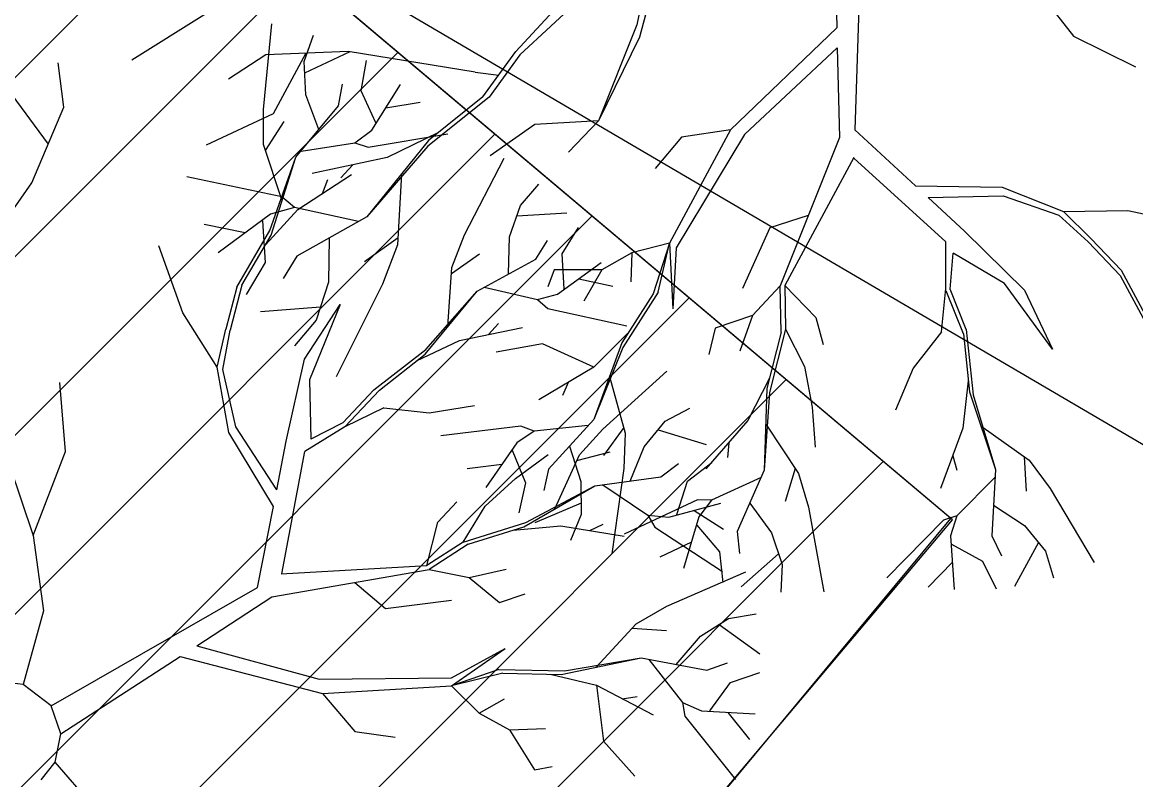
# Model space of a CAD drawing. Extents: x -438233 to -437334, y -1133133 to -1132623.
# Drawn here: x -438141.504 to -438137.102, y -1132960.545 to -1132957.551 of the extents above; entities that cross this region are included whole.
import ezdxf

# ---------------------------------------------------------------- set-up
doc = ezdxf.new("R2010")
doc.units = 0
for name, color, linetype in [('Vrstva 1', 7, 'Continuous'), ('Vrstva 40', 7, 'Continuous'), ('Vrstva 55', 7, 'Continuous')]:
    doc.layers.add(name, color=color, linetype=linetype)

msp = doc.modelspace()

# ---------------------------------------------------------------- linework, layer by layer
at = {"layer": 'Vrstva 1'}
for p, q in [((-438138.2966, -1132957.011), (-438138.284, -1132957.5736)), ((-438138.1821, -1132957.0374), (-438138.2133, -1132957.9767)), ((-438138.9312, -1132957.1154), (-438139.0643, -1132957.6102)), ((-438138.9965, -1132957.1766), (-438139.0751, -1132957.561)), ((-438137.5667, -1132957.3247), (-438137.349, -1132957.606)), ((-438139.5537, -1132957.6672), (-438139.2856, -1132957.3775)), ((-438139.5369, -1132957.6798), (-438139.1969, -1132957.3631)), ((-438140.7826, -1132957.5202), (-438141.0711, -1132957.7014)), ((-438140.5513, -1132957.8957), (-438140.5183, -1132957.5568)), ((-438139.0751, -1132957.561), (-438139.2262, -1132957.9407)), ((-438140.3893, -1132957.7061), (-438140.3533, -1132957.6024)), ((-438139.0643, -1132957.6102), (-438139.2262, -1132957.9407)), ((-438138.284, -1132957.5736), (-438138.7051, -1132957.9761)), ((-438137.349, -1132957.606), (-438137.1037, -1132957.7278)), ((-438138.2828, -1132957.6516), (-438138.6487, -1132957.9946)), ((-438138.2828, -1132957.6516), (-438138.2738, -1132958.006)), ((-438140.5409, -1132957.6798), (-438140.6891, -1132957.7757)), ((-438140.2165, -1132957.666), (-438140.5409, -1132957.6798)), ((-438140.3832, -1132957.6732), (-438140.5121, -1132957.9131)), ((-438140.3869, -1132957.7511), (-438140.2082, -1132957.666)), ((-438139.7145, -1132957.7487), (-438140.2165, -1132957.666)), ((-438139.6833, -1132957.8459), (-438139.5537, -1132957.6672)), ((-438139.5369, -1132957.6798), (-438139.6581, -1132957.8465)), ((-438141.3394, -1132957.8867), (-438141.3621, -1132957.7115)), ((-438140.3827, -1132957.8375), (-438140.3893, -1132957.7061)), ((-438140.1644, -1132957.8225), (-438140.144, -1132957.702)), ((-438139.7145, -1132957.7487), (-438139.6203, -1132957.7595)), ((-438141.4011, -1132958.0324), (-438141.5625, -1132957.8123)), ((-438140.2544, -1132957.8807), (-438140.2382, -1132957.7955)), ((-438140.1068, -1132957.9479), (-438140.1644, -1132957.8225)), ((-438140.123, -1132957.9778), (-438140.0091, -1132957.7973)), ((-438140.3318, -1132957.9754), (-438140.3827, -1132957.8375)), ((-438140.0673, -1132957.8897), (-438139.9317, -1132957.8675)), ((-438139.6581, -1132957.8465), (-438139.901, -1132958.0414)), ((-438139.6833, -1132957.8459), (-438139.8986, -1132958.0186)), ((-438141.4665, -1132958.1854), (-438141.3394, -1132957.8867)), ((-438140.5121, -1132957.9131), (-438140.7778, -1132958.0372)), ((-438140.5501, -1132958.0342), (-438140.5513, -1132957.8957)), ((-438140.4223, -1132958.084), (-438140.2544, -1132957.8807)), ((-438140.5423, -1132958.0576), (-438140.4691, -1132957.9431)), ((-438139.4775, -1132957.9551), (-438139.6551, -1132958.0786)), ((-438139.2262, -1132957.9407), (-438139.4775, -1132957.9551)), ((-438139.2262, -1132957.9407), (-438139.345, -1132958.0642)), ((-438140.1896, -1132958.027), (-438140.123, -1132957.9778)), ((-438140.1374, -1132958.045), (-438139.8214, -1132957.9922)), ((-438139.8584, -1132957.9863), (-438140.0611, -1132958.0852)), ((-438138.8982, -1132958.0054), (-438139.0025, -1132958.1296)), ((-438138.7051, -1132957.9761), (-438138.9462, -1132958.4247)), ((-438138.6487, -1132957.9946), (-438138.9192, -1132958.4421)), ((-438138.7051, -1132957.9761), (-438138.8982, -1132958.0054)), ((-438138.2738, -1132958.006), (-438138.5077, -1132958.5926)), ((-438138.2133, -1132957.9767), (-438137.9733, -1132958.198)), ((-438140.4775, -1132958.2573), (-438140.5501, -1132958.0342)), ((-438140.4019, -1132958.06), (-438140.1896, -1132958.027)), ((-438140.1896, -1132958.027), (-438140.1374, -1132958.045)), ((-438139.8986, -1132958.0186), (-438140.1415, -1132958.3203)), ((-438139.901, -1132958.0414), (-438140.1415, -1132958.3203)), ((-438140.5255, -1132958.3737), (-438140.4223, -1132958.084)), ((-438140.5201, -1132958.3923), (-438140.4223, -1132958.084)), ((-438140.0611, -1132958.0852), (-438140.3586, -1132958.1494)), ((-438139.7554, -1132958.3911), (-438139.5995, -1132958.0882)), ((-438138.2163, -1132958.0852), (-438138.4903, -1132958.592)), ((-438138.2169, -1132958.0876), (-438137.8534, -1132958.4187)), ((-438140.1973, -1132958.114), (-438140.2452, -1132958.1662)), ((-438141.7574, -1132958.6034), (-438141.4665, -1132958.1854)), ((-438140.4785, -1132958.2412), (-438140.854, -1132958.162)), ((-438140.4145, -1132958.2909), (-438140.2022, -1132958.1524)), ((-438140.3174, -1132958.2279), (-438140.2964, -1132958.1728)), ((-438140.0053, -1132958.15), (-438140.0209, -1132958.4307)), ((-438139.5353, -1132958.2753), (-438139.4627, -1132958.1914)), ((-438137.9733, -1132958.198), (-438137.6309, -1132958.2028)), ((-438137.6309, -1132958.2028), (-438137.388, -1132958.2987)), ((-438140.4276, -1132958.2831), (-438140.4785, -1132958.2412)), ((-438137.9236, -1132958.2441), (-438137.6267, -1132958.237)), ((-438137.9236, -1132958.2441), (-438137.7796, -1132958.3767)), ((-438137.6267, -1132958.237), (-438137.4066, -1132958.3137)), ((-438140.5229, -1132958.3101), (-438140.7292, -1132958.4619)), ((-438140.5417, -1132958.4289), (-438140.4145, -1132958.2909)), ((-438140.4276, -1132958.2831), (-438140.5229, -1132958.3101)), ((-438140.1751, -1132958.3383), (-438140.4276, -1132958.2831)), ((-438139.5779, -1132958.3989), (-438139.5353, -1132958.2753)), ((-438139.5497, -1132958.3167), (-438139.3518, -1132958.3041)), ((-438138.3974, -1132958.3149), (-438138.5491, -1132958.3641)), ((-438137.4066, -1132958.3137), (-438137.2908, -1132958.4187)), ((-438137.388, -1132958.2987), (-438137.1337, -1132958.2957)), ((-438137.388, -1132958.2987), (-438137.2782, -1132958.4067)), ((-438137.1337, -1132958.2957), (-438136.8578, -1132958.3545)), ((-438140.6231, -1132958.3833), (-438140.785, -1132958.3509)), ((-438140.5541, -1132958.3353), (-438140.5439, -1132958.5008)), ((-438140.1415, -1132958.3203), (-438140.4192, -1132958.4751)), ((-438140.6556, -1132958.598), (-438140.5255, -1132958.3737)), ((-438140.6364, -1132958.5908), (-438140.5201, -1132958.3923)), ((-438140.2908, -1132958.4031), (-438140.2932, -1132958.5788)), ((-438140.0185, -1132958.4025), (-438140.1511, -1132958.4978)), ((-438139.8064, -1132958.52), (-438139.7554, -1132958.3911)), ((-438139.5815, -1132958.5458), (-438139.5779, -1132958.3989)), ((-438139.3697, -1132958.466), (-438139.3056, -1132958.3623)), ((-438138.5491, -1132958.3641), (-438138.6571, -1132958.6034)), ((-438137.7796, -1132958.3767), (-438137.5421, -1132958.61)), ((-438140.8697, -1132958.6994), (-438140.9645, -1132958.4343)), ((-438140.0209, -1132958.4307), (-438140.0797, -1132958.5866)), ((-438139.4741, -1132958.487), (-438139.4285, -1132958.4133)), ((-438138.9462, -1132958.4247), (-438139.0949, -1132958.4625)), ((-438138.9462, -1132958.4247), (-438139.0103, -1132958.6244)), ((-438138.9899, -1132958.6184), (-438138.9462, -1132958.4247)), ((-438138.9462, -1132958.4247), (-438138.9324, -1132958.6838)), ((-438138.9192, -1132958.4421), (-438138.9324, -1132958.6838)), ((-438137.8528, -1132958.6034), (-438137.8534, -1132958.4187)), ((-438137.1637, -1132958.5518), (-438137.2908, -1132958.4187)), ((-438137.2782, -1132958.4067), (-438137.1595, -1132958.5308)), ((-438140.4192, -1132958.4751), (-438140.4731, -1132958.5638)), ((-438139.8076, -1132958.544), (-438139.6972, -1132958.466)), ((-438139.7056, -1132958.6136), (-438139.4741, -1132958.487)), ((-438139.3625, -1132958.6046), (-438139.3697, -1132958.466)), ((-438139.0949, -1132958.4625), (-438139.2137, -1132958.529)), ((-438139.0949, -1132958.4625), (-438139.0991, -1132958.577)), ((-438137.836, -1132958.6058), (-438137.824, -1132958.4631)), ((-438137.6219, -1132958.5836), (-438137.824, -1132958.4631)), ((-438140.5439, -1132958.5008), (-438140.6195, -1132958.6268)), ((-438139.822, -1132958.7539), (-438139.8064, -1132958.52)), ((-438139.402, -1132958.5296), (-438139.4266, -1132958.5962)), ((-438139.2137, -1132958.529), (-438139.402, -1132958.5296)), ((-438139.3883, -1132958.6256), (-438139.2156, -1132958.5002)), ((-438139.2137, -1132958.529), (-438139.2844, -1132958.6532)), ((-438137.1595, -1132958.5308), (-438137.0371, -1132958.7593)), ((-438140.2932, -1132958.5788), (-438140.3424, -1132958.7288)), ((-438139.3044, -1132958.565), (-438139.17, -1132958.5938)), ((-438137.1637, -1132958.5518), (-438137.0551, -1132958.7545)), ((-438140.6556, -1132958.598), (-438140.6994, -1132958.7641)), ((-438140.6364, -1132958.5908), (-438140.6826, -1132958.7683)), ((-438140.0797, -1132958.5866), (-438140.2638, -1132958.9519)), ((-438139.9113, -1132958.8631), (-438139.7056, -1132958.6136)), ((-438139.9095, -1132958.8439), (-438139.7056, -1132958.6136)), ((-438139.678, -1132958.598), (-438139.4681, -1132958.6472)), ((-438139.4681, -1132958.6472), (-438139.3883, -1132958.6256)), ((-438139.0103, -1132958.6244), (-438139.1345, -1132958.8181)), ((-438138.9899, -1132958.6184), (-438139.1297, -1132958.8361)), ((-438138.5077, -1132958.5926), (-438138.6175, -1132958.7096)), ((-438138.5041, -1132958.7761), (-438138.5077, -1132958.5926)), ((-438138.4903, -1132958.592), (-438138.3668, -1132958.718)), ((-438138.4903, -1132958.592), (-438138.4867, -1132958.7635)), ((-438137.8702, -1132958.7749), (-438137.8528, -1132958.6034)), ((-438137.7838, -1132958.7827), (-438137.8522, -1132958.6124)), ((-438137.7724, -1132958.7653), (-438137.836, -1132958.6058)), ((-438137.4318, -1132958.8427), (-438137.6219, -1132958.5836)), ((-438137.5421, -1132958.61), (-438137.4318, -1132958.8427)), ((-438140.3881, -1132958.8823), (-438140.2478, -1132958.6664)), ((-438140.2478, -1132958.6664), (-438140.3683, -1132958.9638)), ((-438139.4681, -1132958.6472), (-438139.4267, -1132958.682)), ((-438140.7336, -1132958.9147), (-438140.8697, -1132958.6994)), ((-438140.3256, -1132958.6778), (-438140.5625, -1132958.6952)), ((-438139.4267, -1132958.682), (-438139.1142, -1132958.7515)), ((-438138.6175, -1132958.7096), (-438138.7656, -1132958.7599)), ((-438138.6175, -1132958.7096), (-438138.6673, -1132958.8517)), ((-438140.3424, -1132958.7288), (-438140.4282, -1132958.8295)), ((-438139.6612, -1132958.7851), (-438139.6216, -1132958.7419)), ((-438138.3668, -1132958.718), (-438138.338, -1132958.8253)), ((-438140.7336, -1132958.9147), (-438140.6994, -1132958.7641)), ((-438140.7114, -1132958.9231), (-438140.6826, -1132958.7683)), ((-438139.7752, -1132958.8091), (-438139.5269, -1132958.7581)), ((-438139.1111, -1132958.7809), (-438139.2448, -1132958.9141)), ((-438138.7656, -1132958.7599), (-438138.7896, -1132958.8643)), ((-438138.5041, -1132958.7761), (-438138.5611, -1132958.9986)), ((-438138.4867, -1132958.7635), (-438138.5509, -1132959.0148)), ((-438138.4867, -1132958.7635), (-438138.4118, -1132958.9123)), ((-438137.8702, -1132958.7749), (-438137.9817, -1132958.9177)), ((-438137.7838, -1132958.7827), (-438137.7598, -1132959.0118)), ((-438137.7724, -1132958.7653), (-438137.7448, -1132959.0238)), ((-438140.114, -1132959.004), (-438139.9095, -1132958.8439)), ((-438139.9455, -1132958.8895), (-438139.7752, -1132958.8091)), ((-438139.4476, -1132958.8223), (-438139.6311, -1132958.8547)), ((-438139.2448, -1132958.9141), (-438139.4476, -1132958.8223)), ((-438139.1345, -1132958.8181), (-438139.2454, -1132959.1216)), ((-438139.1297, -1132958.8361), (-438139.2454, -1132959.1216)), ((-438140.4613, -1132959.2073), (-438140.3881, -1132958.8823)), ((-438140.0925, -1132959.0052), (-438139.9113, -1132958.8631)), ((-438140.688, -1132959.172), (-438140.7336, -1132958.9147)), ((-438140.6598, -1132959.1504), (-438140.7114, -1132958.9231)), ((-438139.2448, -1132958.9141), (-438139.4626, -1132959.0436)), ((-438139.209, -1132959.1588), (-438138.9559, -1132958.9303)), ((-438138.4118, -1132958.9123), (-438138.3818, -1132959.0718)), ((-438137.9817, -1132958.9177), (-438138.0519, -1132959.0844)), ((-438141.3334, -1132959.2475), (-438141.3555, -1132958.9752)), ((-438140.3683, -1132958.9638), (-438140.3641, -1132959.1996)), ((-438139.3444, -1132958.9729), (-438139.3684, -1132959.0268)), ((-438139.1831, -1132958.9507), (-438139.1207, -1132959.1756)), ((-438138.5503, -1132958.9573), (-438138.6355, -1132959.1252)), ((-438137.7646, -1132958.9687), (-438137.7856, -1132959.1558)), ((-438140.114, -1132959.004), (-438140.237, -1132959.1348)), ((-438140.0925, -1132959.0052), (-438140.2292, -1132959.1504)), ((-438138.5611, -1132958.9986), (-438138.5713, -1132959.3219)), ((-438138.5509, -1132959.0148), (-438138.5713, -1132959.3219)), ((-438137.7598, -1132959.0118), (-438137.6567, -1132959.3183)), ((-438137.7448, -1132959.0238), (-438137.6567, -1132959.3183)), ((-438140.0751, -1132959.0754), (-438140.2292, -1132959.1504)), ((-438140.0751, -1132959.0754), (-438139.8951, -1132959.0946)), ((-438139.8951, -1132959.0946), (-438139.7164, -1132959.0664)), ((-438138.9625, -1132959.1282), (-438138.8653, -1132959.076)), ((-438138.3818, -1132959.0718), (-438138.3692, -1132959.2308)), ((-438141.6062, -1132959.1504), (-438141.4611, -1132959.5798)), ((-438140.4985, -1132959.3993), (-438140.6598, -1132959.1504)), ((-438140.2292, -1132959.1504), (-438140.3869, -1132959.2481)), ((-438140.237, -1132959.1348), (-438140.3641, -1132959.1996)), ((-438139.5327, -1132959.148), (-438139.85, -1132959.1864)), ((-438139.4811, -1132959.1678), (-438139.5327, -1132959.148)), ((-438139.267, -1132959.1444), (-438139.4811, -1132959.1678)), ((-438139.2454, -1132959.1216), (-438139.4236, -1132959.3171)), ((-438139.1267, -1132959.1534), (-438139.2059, -1132959.2637)), ((-438139.0459, -1132959.2289), (-438138.9625, -1132959.1282)), ((-438138.6355, -1132959.1252), (-438138.8016, -1132959.3165)), ((-438138.5653, -1132959.1402), (-438138.4352, -1132959.3345)), ((-438137.7149, -1132959.1456), (-438137.5241, -1132959.2823)), ((-438140.5117, -1132959.4652), (-438140.688, -1132959.172)), ((-438139.4811, -1132959.1678), (-438139.5495, -1132959.214)), ((-438139.302, -1132959.2613), (-438139.209, -1132959.1588)), ((-438139.1207, -1132959.1756), (-438139.1255, -1132959.3147)), ((-438138.9907, -1132959.1624), (-438138.8012, -1132959.2199)), ((-438137.7856, -1132959.1558), (-438137.8738, -1132959.3933)), ((-438140.4985, -1132959.3993), (-438140.4613, -1132959.2073)), ((-438139.5495, -1132959.214), (-438139.6713, -1132959.3897)), ((-438139.3408, -1132959.226), (-438139.2964, -1132959.3657)), ((-438139.1011, -1132959.3645), (-438139.0459, -1132959.2289)), ((-438138.7111, -1132959.2128), (-438138.7165, -1132959.2715)), ((-438141.4611, -1132959.5798), (-438141.3334, -1132959.2475)), ((-438140.4787, -1132959.7309), (-438140.3869, -1132959.2481)), ((-438139.5675, -1132959.2427), (-438139.5147, -1132959.3711)), ((-438139.5545, -1132959.3543), (-438139.4249, -1132959.2601)), ((-438139.3991, -1132959.4748), (-438139.302, -1132959.2613)), ((-438139.3122, -1132959.2835), (-438139.1802, -1132959.2493)), ((-438137.8258, -1132959.2643), (-438137.8102, -1132959.3213)), ((-438137.5439, -1132959.2685), (-438137.5355, -1132959.4041)), ((-438137.5241, -1132959.2823), (-438137.4414, -1132959.3933)), ((-438139.6089, -1132959.2991), (-438139.7456, -1132959.3159)), ((-438139.4236, -1132959.3171), (-438139.4422, -1132959.4017)), ((-438139.1255, -1132959.3147), (-438139.1735, -1132959.6524)), ((-438138.9799, -1132959.3477), (-438138.9103, -1132959.2949)), ((-438138.8743, -1132959.3651), (-438138.7778, -1132959.2907)), ((-438138.5713, -1132959.3219), (-438138.6781, -1132959.5642)), ((-438138.4484, -1132959.3147), (-438138.4879, -1132959.4449)), ((-438137.6567, -1132959.3183), (-438137.6717, -1132959.5816)), ((-438139.6738, -1132959.4634), (-438139.5545, -1132959.3543)), ((-438139.5147, -1132959.3711), (-438139.5411, -1132959.4905)), ((-438139.2964, -1132959.3657), (-438139.2952, -1132959.497)), ((-438139.2414, -1132959.3837), (-438138.9799, -1132959.3477)), ((-438138.9169, -1132959.497), (-438138.8743, -1132959.3651)), ((-438138.5839, -1132959.3507), (-438138.78, -1132959.4407)), ((-438138.4352, -1132959.3345), (-438138.3962, -1132959.4671)), ((-438137.6579, -1132959.3495), (-438137.8102, -1132959.5018)), ((-438139.5215, -1132959.5456), (-438139.2414, -1132959.3837)), ((-438139.5131, -1132959.5282), (-438139.2414, -1132959.3837)), ((-438139.2096, -1132959.3795), (-438139.0309, -1132959.4994)), ((-438137.4414, -1132959.3933), (-438137.2668, -1132959.686)), ((-438139.8621, -1132959.5276), (-438139.786, -1132959.4467)), ((-438139.2952, -1132959.4521), (-438139.4781, -1132959.53)), ((-438138.8346, -1132959.4383), (-438139.1249, -1132959.575)), ((-438138.9487, -1132959.5078), (-438138.743, -1132959.4521)), ((-438138.78, -1132959.4407), (-438138.8346, -1132959.4383)), ((-438138.78, -1132959.4407), (-438138.8298, -1132959.506)), ((-438138.6283, -1132959.4521), (-438138.5419, -1132959.5696)), ((-438137.6645, -1132959.4593), (-438137.5421, -1132959.5402)), ((-438140.5741, -1132959.7855), (-438140.5117, -1132959.4652)), ((-438139.7608, -1132959.6056), (-438139.6738, -1132959.4634)), ((-438139.2952, -1132959.497), (-438139.3366, -1132959.599)), ((-438139.0309, -1132959.4994), (-438139.0039, -1132959.5474)), ((-438139.0309, -1132959.4994), (-438138.9487, -1132959.5078)), ((-438138.8298, -1132959.506), (-438138.8904, -1132959.7106)), ((-438138.8486, -1132959.4808), (-438138.7328, -1132959.5552)), ((-438138.3962, -1132959.4671), (-438138.335, -1132959.8029)), ((-438137.8102, -1132959.5018), (-438137.863, -1132959.5192)), ((-438137.8102, -1132959.5018), (-438137.8348, -1132959.5804)), ((-438139.9047, -1132959.6986), (-438139.8621, -1132959.5276)), ((-438139.7608, -1132959.6056), (-438139.5131, -1132959.5282)), ((-438139.741, -1132959.614), (-438139.5215, -1132959.5456)), ((-438139.5635, -1132959.5582), (-438139.3751, -1132959.542)), ((-438139.3751, -1132959.542), (-438139.125, -1132959.5828)), ((-438139.2612, -1132959.5606), (-438139.2078, -1132959.5348)), ((-438139.0039, -1132959.5474), (-438138.7364, -1132959.7225)), ((-438138.8376, -1132959.5384), (-438138.7476, -1132959.6446)), ((-438137.863, -1132959.5192), (-438138.0861, -1132959.7477)), ((-438137.5421, -1132959.5402), (-438137.4594, -1132959.6416)), ((-438141.4611, -1132959.5798), (-438141.4203, -1132959.8773)), ((-438138.6781, -1132959.5642), (-438138.6691, -1132959.6506)), ((-438138.5419, -1132959.5696), (-438138.4999, -1132959.6938)), ((-438137.8348, -1132959.5804), (-438137.8198, -1132959.7933)), ((-438137.6717, -1132959.5816), (-438137.6333, -1132959.6596)), ((-438139.7608, -1132959.6056), (-438139.9047, -1132959.6986)), ((-438139.741, -1132959.614), (-438139.8957, -1132959.7135)), ((-438138.8592, -1132959.6056), (-438138.9839, -1132959.665)), ((-438137.8306, -1132959.614), (-438137.7089, -1132959.6812)), ((-438137.4875, -1132959.6074), (-438137.5811, -1132959.7819)), ((-438138.7476, -1132959.6446), (-438138.735, -1132959.7651)), ((-438138.5143, -1132959.6518), (-438138.6625, -1132959.7825)), ((-438137.7089, -1132959.6812), (-438137.6543, -1132959.7909)), ((-438137.4594, -1132959.6416), (-438137.427, -1132959.7471)), ((-438140.5171, -1132959.8227), (-438139.8957, -1132959.7135)), ((-438140.4805, -1132959.7315), (-438139.9047, -1132959.6986)), ((-438139.8957, -1132959.7135), (-438139.738, -1132959.7453)), ((-438139.738, -1132959.7453), (-438139.5911, -1132959.7129)), ((-438138.9565, -1132959.8593), (-438138.644, -1132959.7231)), ((-438138.4999, -1132959.6938), (-438138.5059, -1132959.8041)), ((-438137.827, -1132959.6848), (-438137.923, -1132959.7837)), ((-438140.1896, -1132959.7651), (-438140.0685, -1132959.8689)), ((-438139.738, -1132959.7453), (-438139.6174, -1132959.8443)), ((-438141.3897, -1132960.2527), (-438140.5741, -1132959.7855)), ((-438139.6174, -1132959.8443), (-438139.5161, -1132959.8107)), ((-438140.8146, -1132960.0158), (-438140.5171, -1132959.8227)), ((-438140.0685, -1132959.8689), (-438139.8076, -1132959.8347)), ((-438141.4203, -1132959.8773), (-438141.5013, -1132960.1688)), ((-438139.0771, -1132959.9283), (-438138.9565, -1132959.8593)), ((-438138.7124, -1132959.9079), (-438138.6032, -1132959.8893)), ((-438139.236, -1132960.1004), (-438139.0771, -1132959.9283)), ((-438139.0933, -1132959.9457), (-438138.9577, -1132959.9546)), ((-438138.8234, -1132959.978), (-438138.7124, -1132959.9079)), ((-438138.7496, -1132959.9319), (-438138.5883, -1132960.047)), ((-438138.9187, -1132960.0896), (-438138.8234, -1132959.978)), ((-438140.8146, -1132960.0158), (-438140.3306, -1132960.1472)), ((-438139.807, -1132960.1418), (-438139.5953, -1132960.0266)), ((-438139.807, -1132960.1742), (-438139.5953, -1132960.0266)), ((-438141.3514, -1132960.3643), (-438140.8799, -1132960.0584)), ((-438140.8799, -1132960.0584), (-438140.3168, -1132960.2047)), ((-438139.3745, -1132960.1286), (-438139.0579, -1132960.0638)), ((-438139.3613, -1132960.1148), (-438139.0579, -1132960.0638)), ((-438139.0579, -1132960.0638), (-438138.7976, -1132960.1118)), ((-438139.0267, -1132960.0698), (-438138.8947, -1132960.2395)), ((-438139.6204, -1132960.11), (-438139.807, -1132960.1742)), ((-438139.6204, -1132960.11), (-438139.3613, -1132960.1148)), ((-438138.7976, -1132960.1118), (-438138.716, -1132960.0836)), ((-438138.704, -1132960.161), (-438138.5889, -1132960.1208)), ((-438141.5013, -1132960.1688), (-438141.5907, -1132960.158)), ((-438140.3306, -1132960.1472), (-438139.807, -1132960.1418)), ((-438139.6042, -1132960.1238), (-438139.807, -1132960.1742)), ((-438139.6042, -1132960.1238), (-438139.3745, -1132960.1286)), ((-438139.4177, -1132960.1274), (-438139.2348, -1132960.1718)), ((-438138.7862, -1132960.2731), (-438138.704, -1132960.161)), ((-438141.3897, -1132960.2527), (-438141.5013, -1132960.1688)), ((-438140.3168, -1132960.2047), (-438139.807, -1132960.1742)), ((-438140.3168, -1132960.2047), (-438140.1902, -1132960.3541)), ((-438139.807, -1132960.1742), (-438139.6984, -1132960.2815)), ((-438139.2348, -1132960.1718), (-438139.2066, -1132960.3925)), ((-438139.2348, -1132960.1718), (-438139.0105, -1132960.2887)), ((-438141.3514, -1132960.3643), (-438141.3897, -1132960.2527)), ((-438139.6984, -1132960.2815), (-438139.5977, -1132960.2251)), ((-438139.1322, -1132960.2257), (-438139.0735, -1132960.2167)), ((-438138.8947, -1132960.2395), (-438138.8845, -1132960.2935)), ((-438138.8947, -1132960.2395), (-438138.8192, -1132960.2731)), ((-438139.6984, -1132960.2815), (-438139.5785, -1132960.3475)), ((-438138.8845, -1132960.2935), (-438138.6848, -1132960.5442)), ((-438138.8192, -1132960.2731), (-438138.6068, -1132960.2851)), ((-438138.7154, -1132960.2791), (-438138.6296, -1132960.3865)), ((-438141.3741, -1132960.4752), (-438141.3514, -1132960.3643)), ((-438140.1902, -1132960.3541), (-438140.0295, -1132960.3769)), ((-438139.5785, -1132960.3475), (-438139.4357, -1132960.3427)), ((-438139.5785, -1132960.3475), (-438139.4795, -1132960.5064)), ((-438139.2066, -1132960.3925), (-438139.0825, -1132960.531)), ((-438141.4293, -1132960.546), (-438141.3741, -1132960.4752)), ((-438141.1972, -1132960.6792), (-438141.3741, -1132960.4752)), ((-438139.4795, -1132960.5064), (-438139.4099, -1132960.4932))]:
    msp.add_line(p, q, dxfattribs=at)
at = {"layer": 'Vrstva 40'}
for p, q in [((-438137.8335, -1132959.5121), (-438146.1953, -1132952.465)), ((-438143.9706, -1132960.207), (-438140.7868, -1132957.0232)), ((-438143.5869, -1132960.5304), (-438140.4031, -1132957.3466)), ((-438143.2031, -1132960.8537), (-438140.0193, -1132957.6699)), ((-438142.8194, -1132961.1771), (-438139.6356, -1132957.9933)), ((-438142.4357, -1132961.5005), (-438139.2519, -1132958.3167)), ((-438142.052, -1132961.8239), (-438138.8682, -1132958.6401)), ((-438141.6683, -1132962.1473), (-438138.4845, -1132958.9635)), ((-438141.2845, -1132962.4707), (-438138.1007, -1132959.2869)), ((-438140.7001, -1132962.9633), (-438137.8335, -1132959.5121))]:
    msp.add_line(p, q, dxfattribs=at)
msp.add_lwpolyline([(-438149.0864, -1132955.8955), (-438140.7182, -1132962.948), (-438137.8271, -1132959.5175), (-438146.1953, -1132952.465)], close=True, dxfattribs=at)
at = {"layer": 'Vrstva 55'}
msp.add_lwpolyline([(-438074.9586, -1133013.6101), (-438076.856, -1133009.846), (-438083.298, -1132998.719), (-438115.192, -1132972.054), (-438146.469, -1132953.711), (-438176.9, -1132931.48)], dxfattribs=at)

doc.saveas('drawing.dxf')
